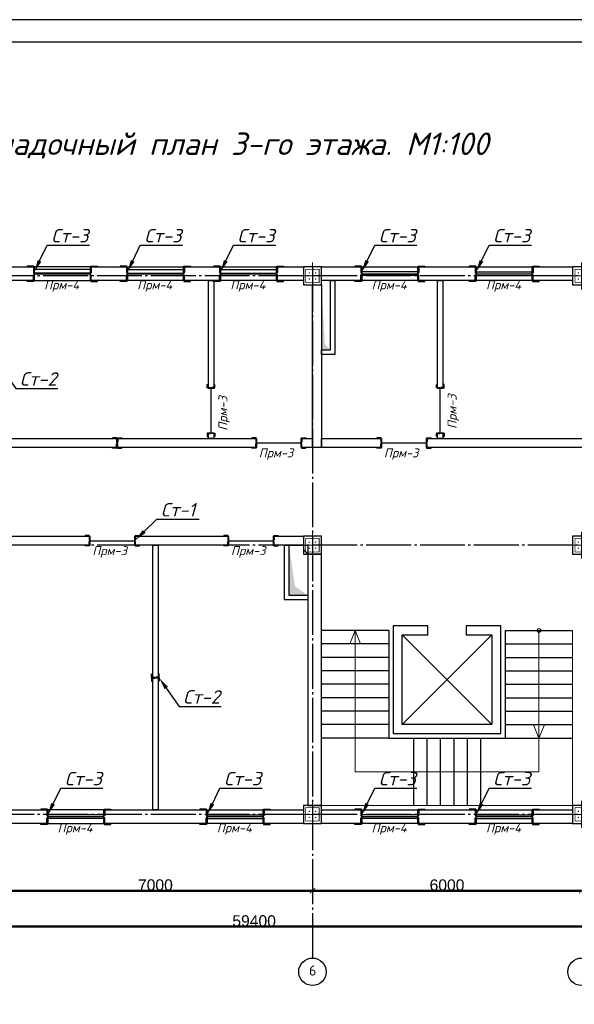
# Model space of a CAD drawing. Header units: millimetres. Extents: x -33345 to 4712671, y -3392 to 121473.
# Tile 305 of 656: x 1669747 to 1682110, y 64559 to 86501. Entities that reach past the tile are written whole.
import ezdxf
from ezdxf import colors
from ezdxf.entities.mleader import LeaderData, LeaderLine
from ezdxf.math import Vec2, Vec3

# ---------------------------------------------------------------- set-up
doc = ezdxf.new("R2010")
doc.units = ezdxf.units.MM
doc.linetypes.add('CENTER2', pattern=[28.575, 19.05, -3.175, 3.175, -3.175])
doc.linetypes.add('ГОСТ 2.303 5', pattern=[24, 20, -1.5, 1, -1.5])
for name, color, linetype, lineweight in [('.', 7, 'Continuous', 15), ('0.25', 7, 'Continuous', 25), ('1_Основная', 250, 'Continuous', 40), ('5   0.30', 1, 'Continuous', 30), ('5_Размеры', 250, 'Continuous', 13), ('размер 0.09', 175, 'Continuous', 9)]:
    doc.layers.add(name, color=color, linetype=linetype, lineweight=lineweight)
for name, color, linetype in [('00-Axes', 1, 'CENTER2'), ('HA', 9, 'Continuous'), ('надписи', 7, 'Continuous')]:
    doc.layers.add(name, color=color, linetype=linetype)
doc.styles.add('ISOCPEUR', font='isocpeui.ttf', dxfattribs={"height": 300})
doc.styles.add('ISOCPEUR_1.00', font='isocpeui.ttf')
doc.styles.get("Standard").update_dxf_attribs({"font": 'arial.ttf'})
doc.styles.add('ГОСТ 250', font='isocpeui.ttf', dxfattribs={"height": 250})
doc.dimstyles.new('ISO-25$0', dxfattribs={"dimtxt": 300, "dimasz": 200, "dimexe": 100, "dimexo": 300, "dimgap": 50, "dimtad": 1, "dimdec": 0, "dimtxsty": 'Standard', "dimblk": 'OBLIQUE', "dimcen": 250, "dimadec": 0, "dimazin": 0, "dimtfac": 1, "dimtdec": 0, "dimtmove": 0, "dimatfit": 3, "dimldrblk": 'OBLIQUE', "dimfxl": 1.25, "dimarcsym": 0})

# ---------------------------------------------------------------- blocks, each defined once
blk = doc.blocks.new('*U282')
at = {"layer": '0.25', "color": 5, "linetype": 'Continuous', "lineweight": 25, "ltscale": 100}
blk.add_lwpolyline([(-72619, 0), (0, 0), (0, 42000), (-72619, 42000), (-72619, 0)], dxfattribs=at)
at = {"layer": '0.25', "color": 7, "linetype": 'Continuous', "lineweight": 30, "ltscale": 100}
blk.add_lwpolyline([(-70619, 500), (-500, 500), (-500, 41500), (-70619, 41500), (-70619, 500)], dxfattribs=at)
blk = doc.blocks.new('column')
at = {"lineweight": 0}
for points in [[(-68, 56, -1), (-68, 86, -1)], [(68, 56, 1), (68, 86, 1)], [(-68, -56, 1), (-68, -86, 1)], [(68, -56, -1), (68, -86, -1)]]:
    blk.add_hatch(color=0, dxfattribs=at).paths.add_polyline_path(points)
at = {"color": 0, "lineweight": 0}
for p, q in [((0, 300), (0, -300)), ((300, 0), (-300, 0))]:
    blk.add_line(p, q, dxfattribs=at)
at = {"lineweight": 30}
blk.add_lwpolyline([(-200, 200), (200, 200), (200, -200), (-200, -200)], close=True, dxfattribs=at)
at = {"color": 0, "lineweight": 0, "const_width": 15}
blk.add_lwpolyline([(150, -150), (150, 150), (-150, 150), (-150, -150)], close=True, dxfattribs=at)
blk = doc.blocks.new('_ArchTick')
at = {"color": 0, "linetype": 'ByBlock', "const_width": 0.15}
blk.add_lwpolyline([(-0.5, -0.5), (0.5, 0.5)], dxfattribs=at)
blk = doc.blocks.new('*D31')
at = {"color": 0, "lineweight": -2, "transparency": 16777216}
for p, q in [((-12640, 61), (-12640, 61)), ((-12640, 60), (-5640, 60)), ((-5640, 61), (-5640, 61))]:
    blk.add_line(p, q, dxfattribs=at)
at = {"layer": 'Defpoints', "color": 0, "lineweight": 0, "transparency": 16777216}
for p in [(-12640, 60), (-5640, 60), (-5640, 60)]:
    blk.add_point(p, dxfattribs=at)
at = {"color": 0, "lineweight": -2, "transparency": 16777216, "xscale": 120, "yscale": 120, "zscale": 120, "rotation": 180}
blk.add_blockref('_ArchTick', (-12640, 60), dxfattribs=at)
at = {"color": 0, "lineweight": -2, "transparency": 16777216, "xscale": 120, "yscale": 120, "zscale": 120}
blk.add_blockref('_ArchTick', (-5640, 60), dxfattribs=at)
at = {"color": 0, "lineweight": 0, "transparency": 16777216, "insert": (-9140, 187), "char_height": 250, "attachment_point": 5}
blk.add_mtext('7000', dxfattribs=at)
blk = doc.blocks.new('_Oblique')
at = {"color": 0, "linetype": 'ByBlock', "lineweight": -2}
blk.add_line((-0.5, -0.5), (0.5, 0.5), dxfattribs=at)
blk = doc.blocks.new('*D40')
at = {"color": 0, "lineweight": -2, "transparency": 16777216}
for p, q in [((-5640, 60.625), (-5640, 61.25)), ((-5640, 60), (360, 60)), ((360, 60.625), (360, 61.25))]:
    blk.add_line(p, q, dxfattribs=at)
at = {"layer": 'Defpoints', "color": 0, "lineweight": 0, "transparency": 16777216}
for p in [(-5640, 60), (360, 60), (360, 60)]:
    blk.add_point(p, dxfattribs=at)
at = {"color": 0, "lineweight": -2, "transparency": 16777216, "xscale": 120, "yscale": 120, "zscale": 120, "rotation": 180}
blk.add_blockref('_ArchTick', (-5640, 60), dxfattribs=at)
at = {"color": 0, "lineweight": -2, "transparency": 16777216, "xscale": 120, "yscale": 120, "zscale": 120}
blk.add_blockref('_ArchTick', (360, 60), dxfattribs=at)
at = {"color": 0, "lineweight": 0, "transparency": 16777216, "insert": (-2640, 185.625), "char_height": 250, "attachment_point": 5}
blk.add_mtext('6000', dxfattribs=at)
blk = doc.blocks.new('*D44')
at = {"color": 0, "lineweight": -2, "transparency": 16777216}
for p, q in [((-36640, -739.375), (-36640, -738.75)), ((22760, -740), (-36640, -740)), ((22760, -739.375), (22760, -738.75))]:
    blk.add_line(p, q, dxfattribs=at)
at = {"layer": 'Defpoints', "color": 0, "lineweight": 0, "transparency": 16777216}
for p in [(-36640, -740), (-36640, -740), (22760, -740)]:
    blk.add_point(p, dxfattribs=at)
at = {"color": 0, "lineweight": -2, "transparency": 16777216, "xscale": 120, "yscale": 120, "zscale": 120, "rotation": 180}
blk.add_blockref('_ArchTick', (-36640, -740), dxfattribs=at)
at = {"color": 0, "lineweight": -2, "transparency": 16777216, "xscale": 120, "yscale": 120, "zscale": 120}
blk.add_blockref('_ArchTick', (22760, -740), dxfattribs=at)
at = {"color": 0, "lineweight": 0, "transparency": 16777216, "insert": (-6940, -614.375), "char_height": 250, "attachment_point": 5}
blk.add_mtext('59400', dxfattribs=at)
blk = doc.blocks.new('*U3545')
at = {"color": 0, "linetype": 'ByBlock', "lineweight": -2, "ltscale": 100}
blk.add_lwpolyline([(0, 0), (63, 0), (63, 2.7, 0.414214), (60.7, 5), (12, 5, -0.414214), (5, 12), (5, 60.7, 0.414214), (2.7, 63), (0, 63)], format="xyb", close=True, dxfattribs=at)
blk = doc.blocks.new('A$C0829442C')
at = {"layer": '5   0.30', "lineweight": 30, "ltscale": 200}
blk.add_line((0, 131), (0, 13.5), dxfattribs=at)
at = {"layer": '5   0.30', "lineweight": 30, "ltscale": 200, "xscale": -1, "rotation": 180}
blk.add_blockref('*U3545', (3.9, 146.4), dxfattribs=at)
at = {"layer": '5   0.30', "lineweight": 30, "ltscale": 200}
blk.add_blockref('*U3545', (3.9, 0), dxfattribs=at)
blk = doc.blocks.new('fgfgfgfgggffrw')
at = {"layer": '00-Axes', "color": 251, "linetype": 'ГОСТ 2.303 5', "ltscale": 50, "true_color": 0x636466}
for points in [[(-5640, 13960), (-5640, -1440)], [(22960, 13760), (-41640, 13760)], [(22960, 7760), (-41640, 7760)], [(22960, 1760), (-41640, 1760)]]:
    blk.add_lwpolyline(points, dxfattribs=at)
at = {"layer": '00-Axes', "color": 219, "linetype": 'ByBlock', "ltscale": 100, "true_color": 0x642165}
for centre in [(-5640, -1746), (360, -1746)]:
    blk.add_circle(centre, 306, dxfattribs=at)
at = {"layer": '00-Axes', "color": 219, "linetype": 'ByBlock', "ltscale": 100, "true_color": 0x642165, "insert": (-6021.2, -1606.2), "char_height": 226.059, "attachment_point": 1, "style": 'ISOCPEUR_1.00'}
blk.add_mtext_dynamic_manual_height_columns('\\pxqc;{\\fISOCPEUR|b0|i0|c204|p34;6}', width=772.479, gutter_width=706.4, heights=[0], dxfattribs=at)
at = {"color": 18, "lineweight": 0, "true_color": 0x000000}
for base, p1, p2, picture, middle in [((-5640, 60), (-12640, 60), (-5640, 60), '*D31', (-9140, 187.2)), ((360, 60), (-5640, 60), (360, 60), '*D40', (-2640, 185.6)), ((-36640, -740), (22760, -740), (-36640, -740), '*D44', (-6940, -614.4))]:
    dim = blk.add_linear_dim(base=base, p1=p1, p2=p2, dimstyle='ISO-25$0', dxfattribs=at)
    dim.commit()
    dim.dimension.update_dxf_attribs({"geometry": picture, "text_midpoint": middle})

msp = doc.modelspace()

# ---------------------------------------------------------------- hatches: boundary and pattern name
at = {"layer": '.', "true_color": 0x636466}
h = msp.add_hatch(color=251, dxfattribs=at)
h.dxf.hatch_style = 1
h.paths.add_polyline_path([(1676549.397, 79270.45), (1676472.858, 80604.685), (1676472.832, 79140.837), (1676672.832, 79140.837)])
h = msp.add_hatch(color=251, dxfattribs=at)
h.dxf.hatch_style = 1
h.paths.add_polyline_path([(1675879.914, 73879.592), (1675752.832, 74790.837), (1675752.832, 73670.837), (1676172.832, 73670.837)])

# ---------------------------------------------------------------- linework, layer by layer
at = {"color": 5}
for p, q in [((1671322.832, 80930.837, 1359241.496), (1670072.832, 80930.837, 1359241.496)), ((1671322.832, 80850.837, 1359241.496), (1670072.832, 80850.837, 1359241.496)), ((1672147.832, 80930.837, 1359241.496), (1673397.832, 80930.837, 1359241.496)), ((1672147.832, 80850.837, 1359241.496), (1673397.832, 80850.837, 1359241.496)), ((1674222.677, 80930.837, 1359241.496), (1675472.677, 80930.837, 1359241.496)), ((1674222.677, 80850.837, 1359241.496), (1675472.677, 80850.837, 1359241.496)), ((1678622.832, 80880.837, 1359241.496), (1677372.832, 80880.837, 1359241.496)), ((1678622.832, 80800.837, 1359241.496), (1677372.832, 80800.837, 1359241.496)), ((1679922.832, 80880.837, 1359241.496), (1681172.832, 80880.837, 1359241.496)), ((1679922.832, 80800.837, 1359241.496), (1681172.832, 80800.837, 1359241.496)), ((1671622.832, 68780.837, 1359241.496), (1670372.832, 68780.837, 1359241.496)), ((1671622.832, 68700.837, 1359241.496), (1670372.832, 68700.837, 1359241.496)), ((1673923.203, 68780.837, 1359241.496), (1675173.203, 68780.837, 1359241.496)), ((1673923.203, 68700.837, 1359241.496), (1675173.203, 68700.837, 1359241.496)), ((1678622.832, 68780.837, 1359241.496), (1677372.832, 68780.837, 1359241.496)), ((1678622.832, 68700.837, 1359241.496), (1677372.832, 68700.837, 1359241.496)), ((1679922.832, 68780.837, 1359241.496), (1681172.832, 68780.837, 1359241.496)), ((1679922.832, 68700.837, 1359241.496), (1681172.832, 68700.837, 1359241.496))]:
    msp.add_line(p, q, dxfattribs=at)
at = {"color": 6, "lineweight": 30}
for p, q in [((1670072.832, 80840.837, 1359241.496), (1671322.832, 80840.836, 1359241.496)), ((1672147.832, 80840.837, 1359241.496), (1673397.832, 80840.836, 1359241.496)), ((1674222.677, 80840.837, 1359241.496), (1675472.677, 80840.836, 1359241.496)), ((1677372.832, 80840.837, 1359241.496), (1678622.832, 80840.836, 1359241.496)), ((1679922.832, 80840.837, 1359241.496), (1681172.832, 80840.836, 1359241.496)), ((1674012.832, 77290.837, 1359241.496), (1674012.832, 78290.837, 1359241.496)), ((1679122.832, 77290.837, 1359241.496), (1679122.832, 78290.837, 1359241.496)), ((1670372.832, 68740.837, 1359241.496), (1671622.832, 68740.836, 1359241.496)), ((1673923.203, 68740.837, 1359241.496), (1675173.203, 68740.836, 1359241.496)), ((1677372.832, 68740.837, 1359241.496), (1678622.832, 68740.836, 1359241.496)), ((1679922.832, 68740.837, 1359241.496), (1681172.832, 68740.836, 1359241.496))]:
    msp.add_line(p, q, dxfattribs=at)
at = {"color": 177, "lineweight": 30, "true_color": 0x293189}
for p, q in [((1675022.832, 77070.837, 1359241.496), (1676022.832, 77070.837, 1359241.496)), ((1677812.832, 77070.837, 1359241.496), (1678812.832, 77070.837, 1359241.496)), ((1671312.832, 74890.837, 1359241.496), (1672312.832, 74890.836, 1359241.496)), ((1674402.832, 74890.837, 1359241.496), (1675402.832, 74890.836, 1359241.496))]:
    msp.add_line(p, q, dxfattribs=at)
at = {"elevation": 1359241.496}
for points in [[(1671322.832, 80990.837), (1670072.832, 80990.837), (1670072.832, 80690.837), (1671322.832, 80690.837)], [(1672147.832, 80990.837), (1673397.832, 80990.837), (1673397.832, 80690.837), (1672147.832, 80690.837)], [(1674222.677, 80990.837), (1675472.677, 80990.837), (1675472.677, 80690.837), (1674222.677, 80690.837)], [(1677372.832, 80990.837), (1678622.832, 80990.837), (1678622.832, 80690.837), (1677372.832, 80690.837)], [(1679922.832, 80990.837), (1681172.832, 80990.837), (1681172.832, 80690.837), (1679922.832, 80690.837)], [(1671622.832, 68890.837), (1670372.832, 68890.837), (1670372.832, 68590.837), (1671622.832, 68590.837)], [(1673923.203, 68890.837), (1675173.203, 68890.837), (1675173.203, 68590.837), (1673923.203, 68590.837)], [(1677372.832, 68890.837), (1678622.832, 68890.837), (1678622.832, 68590.837), (1677372.832, 68590.837)], [(1679922.832, 68890.837), (1681172.832, 68890.837), (1681172.832, 68590.837), (1679922.832, 68590.837)]]:
    msp.add_lwpolyline(points, close=True, dxfattribs=at)
at = {"color": 18, "true_color": 0x000000, "elevation": 1359241.496}
for points in [[(1677972.832, 72890.837), (1676472.832, 72890.837)], [(1677972.832, 72890.837), (1677972.832, 70490.837), (1680572.832, 70490.837), (1680572.832, 72890.837)], [(1680572.832, 72890.837), (1682072.832, 72890.837)], [(1677972.832, 72590.837), (1676472.832, 72590.837)], [(1680572.832, 72590.837), (1682072.832, 72590.837)], [(1677972.832, 72290.837), (1676472.832, 72290.837)], [(1680572.832, 72290.837), (1682072.832, 72290.837)], [(1677972.832, 71990.837), (1676472.832, 71990.837)], [(1680572.832, 71990.837), (1682072.832, 71990.837)], [(1677972.832, 71690.837), (1676472.832, 71690.837)], [(1680572.832, 71690.837), (1682072.832, 71690.837)], [(1677972.832, 71390.837), (1676472.832, 71390.837)], [(1680572.832, 71390.837), (1682072.832, 71390.837)], [(1677972.832, 71090.837), (1676472.832, 71090.837)], [(1680572.832, 71090.837), (1682072.832, 71090.837)], [(1677972.832, 70790.837), (1676472.832, 70790.837)], [(1680572.832, 70790.837), (1682072.832, 70790.837)], [(1677972.832, 70490.837), (1676472.832, 70490.837)], [(1678522.832, 70490.837), (1678522.832, 68990.837)], [(1678822.832, 70490.837), (1678822.832, 68990.837)], [(1679122.832, 70490.837), (1679122.832, 68990.837)], [(1679422.832, 70490.837), (1679422.832, 68990.837)], [(1679722.832, 70490.837), (1679722.832, 68990.837)], [(1680022.832, 70490.837), (1680022.832, 68990.837)], [(1680572.832, 70490.837), (1682072.832, 70490.837)]]:
    msp.add_lwpolyline(points, dxfattribs=at)
at = {"color": 18, "lineweight": 0, "true_color": 0x000000, "elevation": 1359241.496}
for points in [[(1682072.832, 68990.837), (1682072.832, 72890.837)], [(1682072.832, 68990.837), (1676472.832, 68990.837)]]:
    msp.add_lwpolyline(points, dxfattribs=at)
at = {"layer": '1_Основная', "color": 250, "lineweight": 18}
for p, q in [((1677103.424, 72595.837, 1359241.496), (1677222.832, 72890.837, 1359241.496)), ((1677342.24, 72595.837, 1359241.496), (1677222.832, 72890.837, 1359241.496)), ((1678272.832, 70790.837, 1359241.496), (1680272.832, 72790.837, 1359241.496)), ((1680272.832, 70790.837, 1359241.496), (1678272.832, 72790.837, 1359241.496)), ((1681203.424, 70785.837, 1359241.496), (1681322.832, 70490.837, 1359241.496)), ((1681442.24, 70785.837, 1359241.496), (1681322.832, 70490.837, 1359241.496))]:
    msp.add_line(p, q, dxfattribs=at)
at = {"layer": '1_Основная', "color": 250, "lineweight": 30, "elevation": 1359241.496}
msp.add_lwpolyline([(1678272.832, 70790.837), (1678272.832, 72790.837), (1678847.832, 72790.837), (1678847.832, 72990.837), (1678072.832, 72990.837), (1678072.832, 70590.837), (1680472.832, 70590.837), (1680472.832, 72990.837), (1679697.832, 72990.837), (1679697.832, 72790.837), (1680272.832, 72790.837), (1680272.832, 70790.837)], close=True, dxfattribs=at)
at = {"layer": '1_Основная', "color": 250, "lineweight": 18}
msp.add_circle((1681322.832, 72890.837, 1359241.496), 41.486, dxfattribs=at)
at = {"layer": '5_Размеры', "color": 250, "linetype": 'Continuous', "lineweight": 18, "elevation": 1359241.496}
for points in [[(1677222.832, 72890.837), (1677222.832, 69740.837), (1679610.936, 69740.837)], [(1679572.832, 69740.837), (1681322.832, 69740.837), (1681322.832, 72890.837)]]:
    msp.add_lwpolyline(points, dxfattribs=at)
at = {"layer": 'HA', "color": 250, "lineweight": 30, "ltscale": 100, "elevation": 1359241.496}
for points in [[(1669472.832, 80990.837), (1670072.832, 80990.837), (1670072.832, 80690.837), (1669472.832, 80690.837)], [(1671322.832, 80990.837), (1672147.832, 80990.837), (1672147.832, 80690.837), (1671322.832, 80690.837)], [(1675472.677, 80690.837), (1675472.677, 80990.837), (1676072.832, 80990.837), (1676072.832, 80690.837)], [(1676472.832, 80990.837), (1677372.832, 80990.837), (1677372.832, 80690.837), (1676472.832, 80690.837)], [(1678622.832, 80990.837), (1679922.832, 80990.837), (1679922.832, 80690.837), (1678622.832, 80690.837)], [(1681172.832, 80990.837), (1682072.832, 80990.837), (1682072.832, 80690.837), (1681172.832, 80690.837)], [(1676272.832, 80590.837), (1676472.832, 80590.837), (1676472.832, 76970.837), (1676272.832, 76970.837)], [(1676772.832, 80690.837), (1676772.832, 79040.837), (1676472.832, 79040.837), (1676472.832, 79140.837), (1676672.832, 79140.837), (1676672.832, 80690.837)], [(1675022.832, 76970.837), (1668722.832, 76970.837), (1668722.832, 77170.837), (1675022.832, 77170.837)], [(1676022.832, 77170.837), (1676272.832, 77170.837), (1676272.832, 76970.837), (1676022.832, 76970.837)], [(1677812.832, 77170.837), (1677812.832, 76970.837), (1676472.832, 76970.837), (1676472.832, 77170.837)], [(1691222.832, 77170.837), (1691222.832, 76970.837), (1678812.832, 76970.838), (1678812.832, 77170.839)], [(1671312.832, 74790.837), (1669472.832, 74790.837), (1669472.832, 74990.837), (1671312.832, 74990.837)], [(1674402.832, 74790.837), (1672312.832, 74790.837), (1672312.832, 74990.837), (1674402.832, 74990.837)], [(1675402.832, 74990.837), (1676072.832, 74990.837), (1676072.832, 74790.837), (1675402.832, 74790.837)], [(1672712.832, 74790.837), (1672832.832, 74790.837), (1672832.832, 68890.837), (1672712.832, 68890.837)], [(1675652.832, 74790.837), (1676072.832, 74790.837), (1676072.832, 74690.837), (1676172.832, 74590.837), (1676172.832, 73570.837), (1675652.832, 73570.837)], [(1675752.832, 74790.837), (1676172.832, 74790.837), (1676172.832, 73670.837), (1675752.832, 73670.837)], [(1676172.832, 68990.837), (1676472.832, 68990.837), (1676472.832, 74590.837), (1676172.832, 74590.837)], [(1669472.832, 68890.837), (1670372.832, 68890.837), (1670372.832, 68590.837), (1669472.832, 68590.837)], [(1671622.832, 68890.837), (1673923.203, 68890.837), (1673923.203, 68590.837), (1671622.832, 68590.837)], [(1675173.203, 68890.837), (1676072.832, 68890.837), (1676072.832, 68590.837), (1675173.203, 68590.837)], [(1676472.832, 68890.837), (1677372.832, 68890.837), (1677372.832, 68590.837), (1676472.832, 68590.837)], [(1678622.832, 68890.837), (1679922.832, 68890.837), (1679922.832, 68590.837), (1678622.832, 68590.837)], [(1681172.832, 68890.837), (1682072.832, 68890.837), (1682072.832, 68590.837), (1681172.832, 68590.837)]]:
    msp.add_lwpolyline(points, close=True, dxfattribs=at)
for points in [[(1674222.677, 80690.837), (1673397.832, 80690.837), (1673397.832, 80990.837), (1674222.677, 80990.837), (1674222.677, 80690.837)], [(1673952.832, 78290.837), (1673952.832, 80690.837), (1674072.832, 80690.837), (1674072.832, 78290.837), (1673952.832, 78290.837)], [(1679062.832, 78290.837), (1679062.832, 80690.837), (1679182.832, 80690.837), (1679182.832, 78290.837), (1679062.832, 78290.837)], [(1674072.832, 77290.837), (1674072.832, 77170.837), (1673952.832, 77170.837), (1673952.832, 77290.837), (1674072.832, 77290.837)], [(1679182.832, 77290.837), (1679182.832, 77170.837), (1679062.832, 77170.837), (1679062.832, 77290.837), (1679182.832, 77290.837)]]:
    msp.add_lwpolyline(points, dxfattribs=at)

# ---------------------------------------------------------------- block references
at = {"color": 244, "lineweight": 50, "true_color": 0x991b1e}
msp.add_blockref('fgfgfgfgggffrw', (1681912.832, 67030.837, 1359241.496), dxfattribs=at)
at = {"xscale": -1, "rotation": 270}
for p in [(1676272.832, 80790.837, 1359241.496), (1676272.832, 80790.837, 1359241.496), (1682272.832, 80790.837, 1359241.496), (1676272.832, 74790.837, 1359241.496), (1682272.832, 74790.837, 1359241.496), (1676272.832, 68790.837, 1359241.496), (1676272.832, 68790.837, 1359241.496), (1682272.832, 68790.837, 1359241.496)]:
    msp.add_blockref('column', p, dxfattribs=at)
at = {"layer": '0.25', "ltscale": 100, "transparency": 33554687}
msp.add_blockref('*U282', (1708575.221, 44501.326, 1359241.5), dxfattribs=at)
at = {"layer": 'размер 0.09', "lineweight": 30, "ltscale": 200}
for p, xscale, yscale, zscale, rotation in [((1670072.832, 81010.713, 1359241.496), 2.351013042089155, 2.351013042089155, 2.351013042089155, 180.0000448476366), ((1671322.832, 81010.713, 1359241.496), -2.351013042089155, 2.351013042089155, 2.351013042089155, 179.9999551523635), ((1672147.832, 81010.713, 1359241.496), 2.351013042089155, 2.351013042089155, 2.351013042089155, 180.0000448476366), ((1673397.832, 81010.713, 1359241.496), -2.351013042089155, 2.351013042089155, 2.351013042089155, 179.9999551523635), ((1674222.677, 81010.713, 1359241.496), 2.351013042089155, 2.351013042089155, 2.351013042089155, 180.0000448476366), ((1675472.677, 81010.713, 1359241.496), -2.351013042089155, 2.351013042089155, 2.351013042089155, 179.9999551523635), ((1677372.832, 81010.713, 1359241.496), 2.351013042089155, 2.351013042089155, 2.351013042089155, 180.0000448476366), ((1678622.832, 81010.713, 1359241.496), -2.351013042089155, 2.351013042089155, 2.351013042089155, 179.9999551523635), ((1679922.832, 81010.713, 1359241.496), 2.351013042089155, 2.351013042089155, 2.351013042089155, 180.0000448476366), ((1681172.832, 81010.713, 1359241.496), -2.351013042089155, 2.351013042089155, 2.351013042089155, 179.9999551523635), ((1674098.511, 78290.838, 1359241.496), 1.185761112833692, 1.185761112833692, 1.185761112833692, 90.00004484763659), ((1679208.511, 78290.838, 1359241.496), 1.185761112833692, 1.185761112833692, 1.185761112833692, 90.00004484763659), ((1674098.511, 77290.837, 1359241.496), -1.185761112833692, 1.185761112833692, 1.185761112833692, 89.99995515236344), ((1679208.512, 77290.837, 1359241.496), -1.185761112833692, 1.185761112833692, 1.185761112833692, 89.99995515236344), ((1671921.544, 77183.335, 2718482.992), 1.556924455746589, 1.556924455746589, 1.556924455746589, 180.0000448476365), ((1671921.544, 77183.335, 2718482.992), -1.556924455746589, 1.556924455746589, 1.556924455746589, 179.9999551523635), ((1675022.832, 77183.334, 1359241.496), 1.556924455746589, 1.556924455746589, 1.556924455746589, 180.0000448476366), ((1676022.832, 77183.334, 1359241.496), -1.556924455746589, 1.556924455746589, 1.556924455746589, 179.9999551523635), ((1677812.832, 77183.334, 1359241.496), 1.556924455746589, 1.556924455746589, 1.556924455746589, 180.0000448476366), ((1678812.832, 77183.334, 1359241.496), -1.556924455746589, 1.556924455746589, 1.556924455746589, 179.9999551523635), ((1671312.832, 75003.334, 1359241.496), 1.556924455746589, 1.556924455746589, 1.556924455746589, 180.0000448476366), ((1672312.832, 75003.334, 1359241.496), -1.556924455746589, 1.556924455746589, 1.556924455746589, 179.9999551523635), ((1674402.832, 75003.334, 1359241.496), 1.556924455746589, 1.556924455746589, 1.556924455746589, 180.0000448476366), ((1675402.832, 75003.334, 1359241.496), -1.556924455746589, 1.556924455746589, 1.556924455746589, 179.9999551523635), ((1672858.511, 71840.837, 1359241.496), 1.185761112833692, 1.185761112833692, 1.185761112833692, 90.00004484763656), ((1672858.511, 71840.837, 1359241.496), -1.185761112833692, 1.185761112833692, 1.185761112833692, 89.99995515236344), ((1670372.832, 68910.713, 1359241.496), 2.351013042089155, 2.351013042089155, 2.351013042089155, 180.0000448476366), ((1671622.832, 68910.713, 1359241.496), -2.351013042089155, 2.351013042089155, 2.351013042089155, 179.9999551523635), ((1673923.203, 68910.713, 1359241.496), 2.351013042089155, 2.351013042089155, 2.351013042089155, 180.0000448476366), ((1675173.203, 68910.713, 1359241.496), -2.351013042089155, 2.351013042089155, 2.351013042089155, 179.9999551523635), ((1677372.832, 68910.713, 1359241.496), 2.351013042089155, 2.351013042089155, 2.351013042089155, 180.0000448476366), ((1678622.832, 68910.713, 1359241.496), -2.351013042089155, 2.351013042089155, 2.351013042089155, 179.9999551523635), ((1679922.832, 68910.713, 1359241.496), 2.351013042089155, 2.351013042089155, 2.351013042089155, 180.0000448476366), ((1681172.832, 68910.713, 1359241.496), -2.351013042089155, 2.351013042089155, 2.351013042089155, 179.9999551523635)]:
    msp.add_blockref('A$C0829442C', p, dxfattribs=dict(at, xscale=xscale, yscale=yscale, zscale=zscale, rotation=rotation))

# ---------------------------------------------------------------- texts
at = {"transparency": 33554687, "char_height": 200, "attachment_point": 1, "style": 'ГОСТ 250'}
for s, insert in [('{\\C6;Прм-4}', (1670292.247, 80690.837, 1359241.496)), ('{\\C6;Прм-4}', (1672367.247, 80690.837, 1359241.496)), ('{\\C6;Прм-4}', (1674442.091, 80690.837, 1359241.496)), ('{\\C6;Прм-4}', (1677592.247, 80690.837, 1359241.496)), ('{\\C6;Прм-4}', (1680142.247, 80690.837, 1359241.496)), ('{\\C5;Прм-3}', (1675076.761, 76948.431, 1359241.496)), ('{\\C5;Прм-3}', (1677866.761, 76948.432, 1359241.496)), ('{\\C5;Прм-3}', (1671366.761, 74768.431, 1359241.496)), ('{\\C5;Прм-3}', (1674456.761, 74768.431, 1359241.496)), ('{\\C6;Прм-4}', (1670592.247, 68590.837, 1359241.496)), ('{\\C6;Прм-4}', (1674142.617, 68590.837, 1359241.496)), ('{\\C6;Прм-4}', (1677592.247, 68590.837, 1359241.496)), ('{\\C6;Прм-4}', (1680142.247, 68590.837, 1359241.496))]:
    msp.add_mtext_dynamic_manual_height_columns(s, width=5615.66788, gutter_width=1250, heights=[260], dxfattribs=dict(at, insert=insert))
at = {"transparency": 33554687, "char_height": 200, "attachment_point": 1, "rotation": 90, "style": 'ГОСТ 250'}
for insert in [(1674176.849, 77341.378, 1359241.496), (1679286.849, 77381.378, 1359241.496)]:
    msp.add_mtext_dynamic_manual_height_columns('{\\C5;Прм-3}', width=5615.66788, gutter_width=1250, heights=[260], dxfattribs=dict(at, insert=insert))
at = {"layer": 'надписи', "insert": (1674508.898, 83696.984, 1359241.5), "char_height": 500, "width": 24773.72822, "attachment_point": 5, "style": 'ISOCPEUR_1.00'}
msp.add_mtext('{\\C0;Кладочный план} {\\C0;3-го этажа.} M1:100', dxfattribs=at)

# ---------------------------------------------------------------- leaders
at = {"transparency": 33554687}
ml = msp.add_multileader_mtext('Standard', dxfattribs=at)
ml.set_content('Ст-3', color=256, style='ISOCPEUR')
ml.set_leader_properties(color=256)
ml.build(insert=Vec2(0, 0))
ml.multileader.update_dxf_attribs({"text_left_attachment_type": 6, "text_right_attachment_type": 6, "dogleg_length": 1.827, "arrow_head_size": 274.097})
ctx = ml.context
ctx.base_point, ctx.char_height, ctx.arrow_head_size, ctx.landing_gap_size, ctx.plane_origin = Vec3(1670362.987, 81478.096, 1359241.496), 300, 274.097, 91.366, Vec3(1669810.534, 81891.416, 1359241.496)
ctx.left_attachment, ctx.right_attachment = 6, 6
notes = []
notes.append((ctx, [(0, (1, 1, 0), (1670361.159, 81478.096, 1359241.496), (1, 0), 1.827, [(0, [(1670072.832, 80880.837, 1359241.496)], 0, [])])]))
ctx.mtext.insert, ctx.mtext.flow_direction = Vec3(1670454.352, 81838.096, 1359241.496), 5
ml = msp.add_multileader_mtext('Standard', dxfattribs=at)
ml.set_content('Ст-3', color=256, style='ISOCPEUR')
ml.set_leader_properties(color=256)
ml.build(insert=Vec2(0, 0))
ml.multileader.update_dxf_attribs({"text_left_attachment_type": 6, "text_right_attachment_type": 6, "dogleg_length": 1.827, "arrow_head_size": 274.097})
ctx = ml.context
ctx.base_point, ctx.char_height, ctx.arrow_head_size, ctx.landing_gap_size, ctx.plane_origin = Vec3(1672437.987, 81478.096, 1359241.496), 300, 274.097, 91.366, Vec3(1671885.534, 81891.416, 1359241.496)
ctx.left_attachment, ctx.right_attachment = 6, 6
notes.append((ctx, [(0, (1, 1, 0), (1672436.159, 81478.096, 1359241.496), (1, 0), 1.827, [(0, [(1672147.832, 80880.837, 1359241.496)], 0, [])])]))
ctx.mtext.insert, ctx.mtext.flow_direction = Vec3(1672529.352, 81838.096, 1359241.496), 5
ml = msp.add_multileader_mtext('Standard', dxfattribs=at)
ml.set_content('Ст-3', color=256, style='ISOCPEUR')
ml.set_leader_properties(color=256)
ml.build(insert=Vec2(0, 0))
ml.multileader.update_dxf_attribs({"text_left_attachment_type": 6, "text_right_attachment_type": 6, "dogleg_length": 1.827, "arrow_head_size": 274.097})
ctx = ml.context
ctx.base_point, ctx.char_height, ctx.arrow_head_size, ctx.landing_gap_size, ctx.plane_origin = Vec3(1674512.831, 81478.096, 1359241.496), 300, 274.097, 91.366, Vec3(1673960.379, 81891.416, 1359241.496)
ctx.left_attachment, ctx.right_attachment = 6, 6
notes.append((ctx, [(0, (1, 1, 0), (1674511.004, 81478.096, 1359241.496), (1, 0), 1.827, [(0, [(1674222.677, 80880.837, 1359241.496)], 0, [])])]))
ctx.mtext.insert, ctx.mtext.flow_direction = Vec3(1674604.197, 81838.096, 1359241.496), 5
ml = msp.add_multileader_mtext('Standard', dxfattribs=at)
ml.set_content('Ст-3', color=256, style='ISOCPEUR')
ml.set_leader_properties(color=256)
ml.build(insert=Vec2(0, 0))
ml.multileader.update_dxf_attribs({"text_left_attachment_type": 6, "text_right_attachment_type": 6, "dogleg_length": 1.827, "arrow_head_size": 274.097})
ctx = ml.context
ctx.base_point, ctx.char_height, ctx.arrow_head_size, ctx.landing_gap_size, ctx.plane_origin = Vec3(1677662.987, 81478.096, 1359241.496), 300, 274.097, 91.366, Vec3(1677110.534, 81891.416, 1359241.496)
ctx.left_attachment, ctx.right_attachment = 6, 6
notes.append((ctx, [(0, (1, 1, 0), (1677661.159, 81478.096, 1359241.496), (1, 0), 1.827, [(0, [(1677372.832, 80880.837, 1359241.496)], 0, [])])]))
ctx.mtext.insert, ctx.mtext.flow_direction = Vec3(1677754.352, 81838.096, 1359241.496), 5
ml = msp.add_multileader_mtext('Standard', dxfattribs=at)
ml.set_content('Ст-3', color=256, style='ISOCPEUR')
ml.set_leader_properties(color=256)
ml.build(insert=Vec2(0, 0))
ml.multileader.update_dxf_attribs({"text_left_attachment_type": 6, "text_right_attachment_type": 6, "dogleg_length": 1.827, "arrow_head_size": 274.097})
ctx = ml.context
ctx.base_point, ctx.char_height, ctx.arrow_head_size, ctx.landing_gap_size, ctx.plane_origin = Vec3(1680212.987, 81478.096, 1359241.496), 300, 274.097, 91.366, Vec3(1679660.534, 81891.416, 1359241.496)
ctx.left_attachment, ctx.right_attachment = 6, 6
notes.append((ctx, [(0, (1, 1, 0), (1680211.159, 81478.096, 1359241.496), (1, 0), 1.827, [(0, [(1679922.832, 80880.837, 1359241.496)], 0, [])])]))
ctx.mtext.insert, ctx.mtext.flow_direction = Vec3(1680304.352, 81838.096, 1359241.496), 5
ml = msp.add_multileader_mtext('Standard', dxfattribs=at)
ml.set_content('Ст-2', color=256, style='ISOCPEUR')
ml.set_leader_properties(color=256)
ml.build(insert=Vec2(0, 0))
ml.multileader.update_dxf_attribs({"text_left_attachment_type": 6, "text_right_attachment_type": 6, "dogleg_length": 1.827, "arrow_head_size": 274.097})
ctx = ml.context
ctx.base_point, ctx.char_height, ctx.arrow_head_size, ctx.landing_gap_size, ctx.plane_origin = Vec3(1669660.736, 78285.744, 1359241.496), 300, 274.097, 91.366, Vec3(1669181.615, 78876.551, 1359241.496)
ctx.left_attachment, ctx.right_attachment = 6, 6
notes.append((ctx, [(0, (1, 1, 0), (1669658.908, 78285.744, 1359241.496), (1, 0), 1.827, [(0, [(1669218.513, 78918.476, 1359241.496)], 0, [])])]))
ctx.mtext.insert, ctx.mtext.flow_direction = Vec3(1669752.101, 78645.744, 1359241.496), 5
ml = msp.add_multileader_mtext('Standard', dxfattribs=at)
ml.set_content('Ст-1', color=256, style='ISOCPEUR')
ml.set_leader_properties(color=256)
ml.build(insert=Vec2(0, 0))
ml.multileader.update_dxf_attribs({"text_left_attachment_type": 6, "text_right_attachment_type": 6, "dogleg_length": 1.827, "arrow_head_size": 274.097})
ctx = ml.context
ctx.base_point, ctx.char_height, ctx.arrow_head_size, ctx.landing_gap_size, ctx.plane_origin = Vec3(1672803.981, 75370.053, 1359241.496), 300, 274.097, 91.366, Vec3(1672324.861, 75960.86, 1359241.496)
ctx.left_attachment, ctx.right_attachment = 6, 6
notes.append((ctx, [(0, (1, 1, 0), (1672802.154, 75370.053, 1359241.496), (1, 0), 1.827, [(0, [(1672326.622, 74905.248, 1359241.496)], 0, [])])]))
ctx.mtext.insert, ctx.mtext.flow_direction = Vec3(1672895.347, 75730.053, 1359241.496), 5
ml = msp.add_multileader_mtext('Standard', dxfattribs=at)
ml.set_content('Ст-2', color=256, style='ISOCPEUR')
ml.set_leader_properties(color=256)
ml.build(insert=Vec2(0, 0))
ml.multileader.update_dxf_attribs({"text_left_attachment_type": 6, "text_right_attachment_type": 6, "dogleg_length": 1.827, "arrow_head_size": 274.097})
ctx = ml.context
ctx.base_point, ctx.char_height, ctx.arrow_head_size, ctx.landing_gap_size, ctx.plane_origin = Vec3(1673300.734, 71199.246, 1359241.496), 300, 274.097, 91.366, Vec3(1672821.614, 71790.053, 1359241.496)
ctx.left_attachment, ctx.right_attachment = 6, 6
notes.append((ctx, [(0, (1, 1, 0), (1673298.907, 71199.246, 1359241.496), (1, 0), 1.827, [(0, [(1672858.512, 71831.977, 1359241.496)], 0, [])])]))
ctx.mtext.insert, ctx.mtext.flow_direction = Vec3(1673392.1, 71559.246, 1359241.496), 5
ml = msp.add_multileader_mtext('Standard', dxfattribs=at)
ml.set_content('Ст-3', color=256, style='ISOCPEUR')
ml.set_leader_properties(color=256)
ml.build(insert=Vec2(0, 0))
ml.multileader.update_dxf_attribs({"text_left_attachment_type": 6, "text_right_attachment_type": 6, "dogleg_length": 1.827, "arrow_head_size": 274.097})
ctx = ml.context
ctx.base_point, ctx.char_height, ctx.arrow_head_size, ctx.landing_gap_size, ctx.plane_origin = Vec3(1670662.987, 69378.096, 1359241.496), 300, 274.097, 91.366, Vec3(1670110.534, 69791.416, 1359241.496)
ctx.left_attachment, ctx.right_attachment = 6, 6
notes.append((ctx, [(0, (1, 1, 0), (1670661.159, 69378.096, 1359241.496), (1, 0), 1.827, [(0, [(1670372.832, 68780.837, 1359241.496)], 0, [])])]))
ctx.mtext.insert, ctx.mtext.flow_direction = Vec3(1670754.353, 69738.096, 1359241.496), 5
ml = msp.add_multileader_mtext('Standard', dxfattribs=at)
ml.set_content('Ст-3', color=256, style='ISOCPEUR')
ml.set_leader_properties(color=256)
ml.build(insert=Vec2(0, 0))
ml.multileader.update_dxf_attribs({"text_left_attachment_type": 6, "text_right_attachment_type": 6, "dogleg_length": 1.827, "arrow_head_size": 274.097})
ctx = ml.context
ctx.base_point, ctx.char_height, ctx.arrow_head_size, ctx.landing_gap_size, ctx.plane_origin = Vec3(1674213.357, 69378.096, 1359241.496), 300, 274.097, 91.366, Vec3(1673660.905, 69791.416, 1359241.496)
ctx.left_attachment, ctx.right_attachment = 6, 6
notes.append((ctx, [(0, (1, 1, 0), (1674211.53, 69378.096, 1359241.496), (1, 0), 1.827, [(0, [(1673923.203, 68780.837, 1359241.496)], 0, [])])]))
ctx.mtext.insert, ctx.mtext.flow_direction = Vec3(1674304.723, 69738.096, 1359241.496), 5
ml = msp.add_multileader_mtext('Standard', dxfattribs=at)
ml.set_content('Ст-3', color=256, style='ISOCPEUR')
ml.set_leader_properties(color=256)
ml.build(insert=Vec2(0, 0))
ml.multileader.update_dxf_attribs({"text_left_attachment_type": 6, "text_right_attachment_type": 6, "dogleg_length": 1.827, "arrow_head_size": 274.097})
ctx = ml.context
ctx.base_point, ctx.char_height, ctx.arrow_head_size, ctx.landing_gap_size, ctx.plane_origin = Vec3(1677662.987, 69378.096, 1359241.496), 300, 274.097, 91.366, Vec3(1677110.534, 69791.416, 1359241.496)
ctx.left_attachment, ctx.right_attachment = 6, 6
notes.append((ctx, [(0, (1, 1, 0), (1677661.159, 69378.096, 1359241.496), (1, 0), 1.827, [(0, [(1677372.832, 68780.837, 1359241.496)], 0, [])])]))
ctx.mtext.insert, ctx.mtext.flow_direction = Vec3(1677754.352, 69738.096, 1359241.496), 5
ml = msp.add_multileader_mtext('Standard', dxfattribs=at)
ml.set_content('Ст-3', color=256, style='ISOCPEUR')
ml.set_leader_properties(color=256)
ml.build(insert=Vec2(0, 0))
ml.multileader.update_dxf_attribs({"text_left_attachment_type": 6, "text_right_attachment_type": 6, "dogleg_length": 1.827, "arrow_head_size": 274.097})
ctx = ml.context
ctx.base_point, ctx.char_height, ctx.arrow_head_size, ctx.landing_gap_size, ctx.plane_origin = Vec3(1680212.987, 69378.096, 1359241.496), 300, 274.097, 91.366, Vec3(1679660.534, 69791.416, 1359241.496)
ctx.left_attachment, ctx.right_attachment = 6, 6
notes.append((ctx, [(0, (1, 1, 0), (1680211.159, 69378.096, 1359241.496), (1, 0), 1.827, [(0, [(1679922.832, 68780.837, 1359241.496)], 0, [])])]))
ctx.mtext.insert, ctx.mtext.flow_direction = Vec3(1680304.352, 69738.096, 1359241.496), 5
for ctx, leaders in notes:
    for number, flags, end, landing, length, lines in leaders:
        leader = LeaderData()
        leader.index, (leader.has_last_leader_line, leader.has_dogleg_vector, leader.attachment_direction) = number, flags
        leader.last_leader_point, leader.dogleg_vector, leader.dogleg_length = Vec3(end), Vec3(landing), length
        for number, points, colour, breaks in lines:
            line = LeaderLine()
            line.index, line.vertices, line.color, line.breaks = number, Vec3.list(points), colors.encode_raw_color(colour), breaks
            leader.lines.append(line)
        ctx.leaders.append(leader)

doc.saveas('drawing.dxf')
